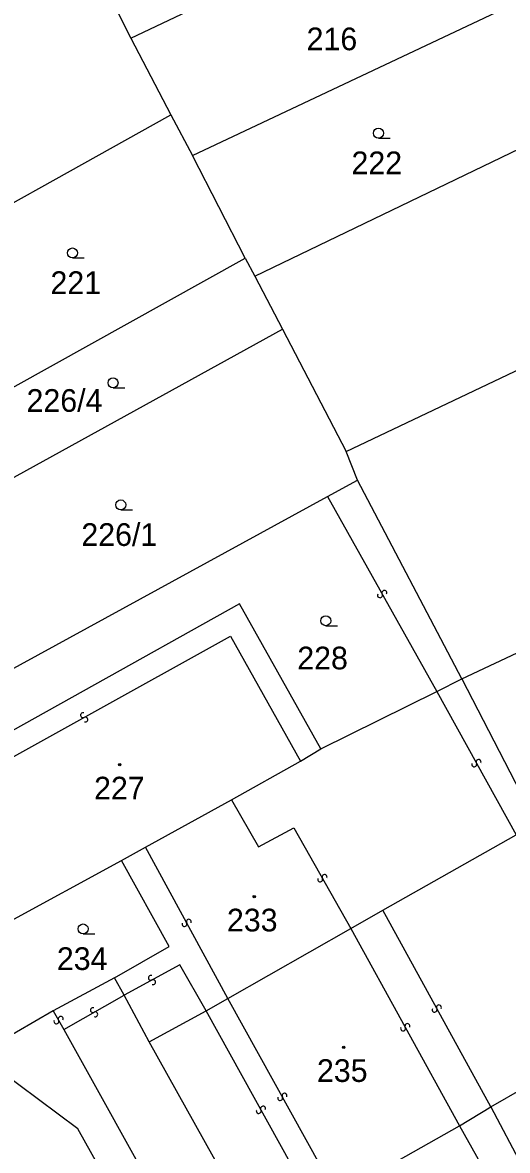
# Model space of a CAD drawing. Extents: x -600391 to -599491, y -1160176 to -1159402.
# Drawn here: x -600264 to -600227.7, y -1159832 to -1159747.5 of the extents above; entities that cross this region are included whole.
import ezdxf

# ---------------------------------------------------------------- set-up
doc = ezdxf.new("R2010")
doc.units = 0
for name, color, linetype in [('Level 1', 7, 'Continuous'), ('Level 13', 7, 'Continuous'), ('Level 3', 7, 'Continuous'), ('Level 4', 7, 'Continuous'), ('Level 5', 7, 'Continuous')]:
    doc.layers.add(name, color=color, linetype=linetype)

msp = doc.modelspace()

# ---------------------------------------------------------------- linework, layer by layer
at = {"layer": 'Level 1'}
for points in [[(-600255.87, -1159748.65), (-600233.99, -1159738.27)], [(-600260.82, -1159738.82), (-600255.87, -1159748.65)], [(-600251.26, -1159757.45), (-600227.63, -1159746.31)], [(-600255.87, -1159748.65), (-600252.87, -1159754.41)], [(-600273.75, -1159766.05), (-600252.87, -1159754.41)], [(-600252.87, -1159754.41), (-600251.26, -1159757.45)], [(-600246.59, -1159766.48), (-600223.31, -1159755.28)], [(-600247.31, -1159765.14), (-600251.26, -1159757.45)], [(-600239.75, -1159779.63), (-600201.43, -1159761.41)], [(-600267.66, -1159776.47), (-600247.31, -1159765.14)], [(-600247.31, -1159765.14), (-600246.59, -1159766.48)], [(-600246.59, -1159766.48), (-600244.51, -1159770.47)], [(-600267.31, -1159783.02), (-600244.51, -1159770.47)], [(-600244.51, -1159770.47), (-600239.75, -1159779.63)], [(-600238.9, -1159781.79), (-600239.75, -1159779.63)], [(-600241.13, -1159783.01), (-600238.9, -1159781.79)], [(-600231.06, -1159796.68), (-600238.9, -1159781.79)], [(-600273.16, -1159800.51), (-600241.13, -1159783.01)], [(-600231.06, -1159796.68), (-600209.86, -1159786.71)], [(-600241.63, -1159801.92), (-600247.72, -1159791.06), (-600271.19, -1159804.13)], [(-600232.95, -1159797.62), (-600231.06, -1159796.68)], [(-600231.06, -1159796.68), (-600225.47, -1159807.52)], [(-600241.63, -1159801.92), (-600232.95, -1159797.62)], [(-600243.17, -1159802.85), (-600241.63, -1159801.92)], [(-600248.34, -1159805.75), (-600243.17, -1159802.85)], [(-600270.12, -1159806.15), (-600265.18, -1159814.99), (-600256.58, -1159810.28)], [(-600254.78, -1159809.28), (-600248.34, -1159805.75)], [(-600261.69, -1159821.56), (-600265.84, -1159823.95), (-600274.4, -1159808.39)], [(-600236.99, -1159814.01), (-600227, -1159808.35)], [(-600256.58, -1159810.28), (-600254.78, -1159809.28)], [(-600257.1, -1159819.07), (-600253.01, -1159816.73), (-600256.58, -1159810.28)], [(-600239.39, -1159815.39), (-600236.99, -1159814.01)], [(-600248.6, -1159820.64), (-600239.39, -1159815.39)], [(-600257.1, -1159819.07), (-600261.69, -1159821.56)], [(-600256.37, -1159820.37), (-600257.1, -1159819.07)], [(-600254.51, -1159823.88), (-600256.37, -1159820.37)], [(-600250.24, -1159821.55), (-600248.6, -1159820.64)], [(-600254.51, -1159823.88), (-600250.24, -1159821.55)], [(-600228.91, -1159828.75), (-600218.81, -1159822.96)], [(-600246.18, -1159838.78), (-600254.51, -1159823.88)], [(-600231.24, -1159830.17), (-600228.91, -1159828.75)], [(-600240.43, -1159835.36), (-600231.24, -1159830.17)]]:
    msp.add_lwpolyline(points, dxfattribs=at)
at = {"layer": 'Level 13'}
for centre, start, end in [((-600236.878, -1159790.231), 336.61678, 208.71478), ((-600237.201, -1159790.409), 156.40233, 28.99233), ((-600259.458, -1159799.398), 66.38963, 298.48763), ((-600259.281, -1159799.721), 246.17517, 118.76518), ((-600229.818, -1159802.902), 336.38198, 208.47998), ((-600230.141, -1159803.079), 156.16753, 28.75753), ((-600241.681, -1159811.7), 156.55919, 29.14919), ((-600241.358, -1159811.521), 336.77365, 208.87164), ((-600251.528, -1159814.873), 335.70509, 208.29509), ((-600251.853, -1159815.047), 155.91955, 28.01754), ((-600254.377, -1159819.078), 65.67215, 298.26215), ((-600254.203, -1159819.403), 245.88661, 117.9846), ((-600258.72, -1159821.499), 66.9946, 299.0926), ((-600233.113, -1159821.467), 156.10289, 28.20089), ((-600232.788, -1159821.292), 335.88843, 208.47843), ((-600261.45, -1159822.342), 157.25958, 29.84958), ((-600261.13, -1159822.159), 337.47404, 209.57204), ((-600258.54, -1159821.82), 246.78015, 119.37015), ((-600235.472, -1159822.868), 156.03154, 28.62154), ((-600235.148, -1159822.692), 336.24599, 208.34399), ((-600244.682, -1159828.088), 156.4042, 28.50219), ((-600244.359, -1159827.911), 336.18974, 208.77974), ((-600246.292, -1159829.058), 156.35517, 28.45317), ((-600245.969, -1159828.882), 336.14071, 208.73071)]:
    msp.add_arc(centre, 0.184, start, end, dxfattribs=at)
at = {"layer": 'Level 3'}
for points in [[(-600230.31, -1159867.23), (-600234.28, -1159869.41), (-600235.16, -1159869.58), (-600236.07, -1159869.58), (-600236.89, -1159869.39), (-600237.73, -1159869.01), (-600238.36, -1159868.54), (-600238.85, -1159868.03), (-600259.85, -1159830.4), (-600267.23, -1159824.89), (-600328.56, -1159715.49), (-600329.16, -1159714.44), (-600329.45, -1159713.11), (-600329.33, -1159711.96), (-600329.03, -1159711.13)], [(-600241.13, -1159783.01), (-600232.95, -1159797.62)], [(-600270.34, -1159805.64), (-600248.4, -1159793.47), (-600243.17, -1159802.85)], [(-600232.95, -1159797.62), (-600227, -1159808.35)], [(-600248.34, -1159805.75), (-600246.3, -1159809.26), (-600243.65, -1159807.83), (-600239.39, -1159815.39)], [(-600248.6, -1159820.64), (-600254.78, -1159809.28)], [(-600228.91, -1159828.75), (-600236.99, -1159814.01)], [(-600239.39, -1159815.39), (-600231.24, -1159830.17)], [(-600250.24, -1159821.55), (-600252.21, -1159818.11), (-600256.37, -1159820.37)], [(-600260.89, -1159822.94), (-600256.37, -1159820.37)], [(-600240.43, -1159835.36), (-600248.6, -1159820.64)], [(-600261.69, -1159821.56), (-600260.89, -1159822.94)], [(-600242.02, -1159836.39), (-600250.24, -1159821.55)], [(-600260.89, -1159822.94), (-600245.74, -1159850.25)], [(-600228.91, -1159828.75), (-600224.25, -1159837.55), (-600214.08, -1159831.91)], [(-600231.24, -1159830.17), (-600227.07, -1159837.62), (-600229.77, -1159839.19), (-600227.68, -1159842.88)]]:
    msp.add_lwpolyline(points, dxfattribs=at)
at = {"layer": 'Level 5'}
for p, q in [((-600237.32, -1159756.15), (-600236.445, -1159756.15)), ((-600260.25, -1159765.13), (-600259.375, -1159765.13)), ((-600257.21, -1159774.86), (-600256.335, -1159774.86)), ((-600256.63, -1159784.01), (-600255.755, -1159784.01)), ((-600241.27, -1159792.69), (-600240.395, -1159792.69)), ((-600259.45, -1159815.79), (-600258.575, -1159815.79))]:
    msp.add_line(p, q, dxfattribs=at)
for centre, radius in [((-600237.32, -1159755.775), 0.375), ((-600260.25, -1159764.755), 0.375), ((-600257.21, -1159774.485), 0.375), ((-600256.63, -1159783.635), 0.375), ((-600241.27, -1159792.315), 0.375), ((-600256.71, -1159803.11), 0.09), ((-600256.71, -1159803.11), 0.0521), ((-600246.63, -1159813), 0.09), ((-600246.63, -1159813), 0.0521), ((-600259.45, -1159815.415), 0.375), ((-600239.92, -1159824.28), 0.09), ((-600239.92, -1159824.28), 0.0521)]:
    msp.add_circle(centre, radius, dxfattribs=at)

# ---------------------------------------------------------------- texts
at = {"layer": 'Level 4'}
for s, p in [('216', (-600242.702, -1159749.56)), ('222', (-600239.339, -1159758.85)), ('221', (-600261.897, -1159767.83)), ('226/4', (-600263.689, -1159776.66)), ('226/1', (-600259.582, -1159786.71)), ('228', (-600243.402, -1159795.96)), ('227', (-600258.629, -1159805.71)), ('233', (-600248.673, -1159815.6)), ('234', (-600261.416, -1159818.49)), ('235', (-600241.927, -1159826.88))]:
    msp.add_text(s, height=1.7, dxfattribs=at).set_placement(p)

doc.saveas('drawing.dxf')
